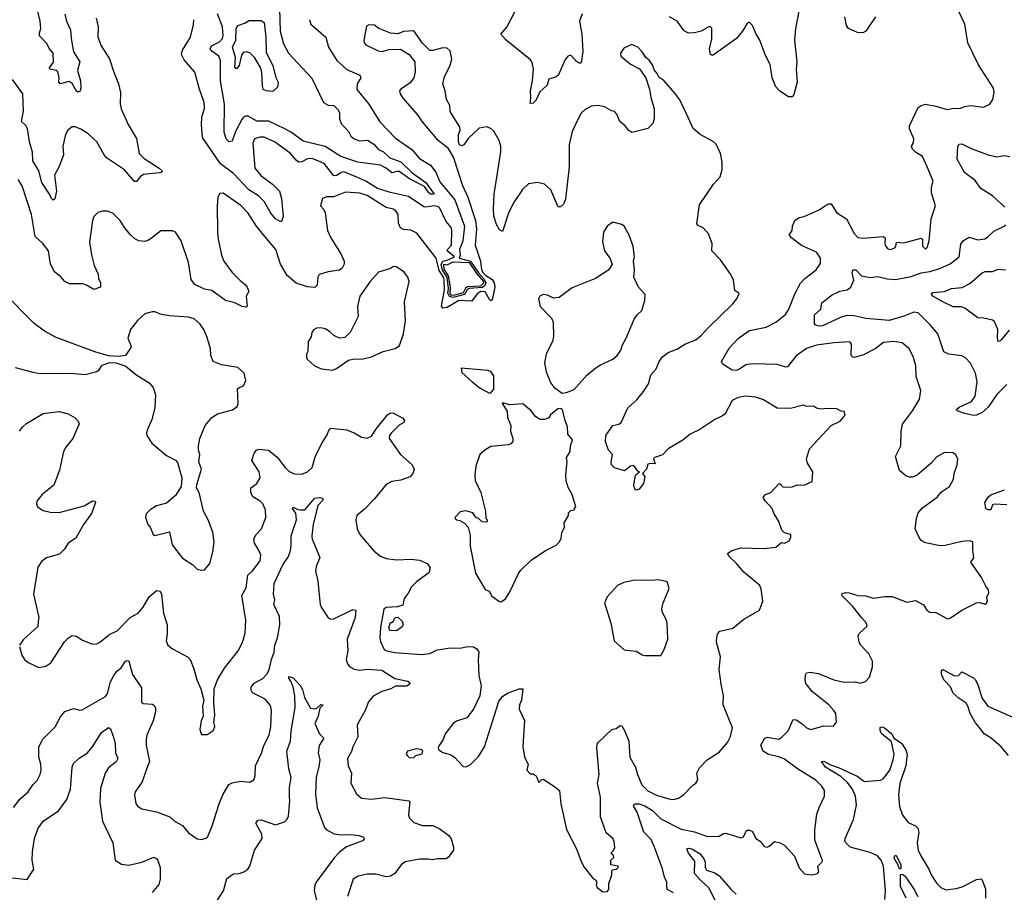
# Model space of a CAD drawing. Extents: x 2133461 to 2293071, y 753526 to 916327.
# Tile 413 of 459: x 2233754 to 2240527, y 897325 to 903325. Entities that reach past the tile are written whole.
import ezdxf

# ---------------------------------------------------------------- set-up
doc = ezdxf.new("R2010")
doc.units = 0

msp = doc.modelspace()

# ---------------------------------------------------------------- linework, layer by layer
at = {"layer": '0CON10XD'}
for points in [[(2235538.8, 903475), (2235546.7, 903245), (2235569.2, 903159.2), (2235604.4, 903095), (2235763.6, 902923.6), (2235844.4, 902755), (2235875, 902737.1), (2235915, 902735.7), (2235945.6, 902705), (2235953.1, 902685), (2235953.6, 902643.6), (2235965, 902610), (2236015.6, 902555.6), (2236031.9, 902525), (2236055, 902505.6), (2236091.2, 902491.2), (2236146.1, 902496.1), (2236189.2, 902469.2), (2236223, 902433), (2236256.4, 902416.4), (2236300, 902375), (2236375, 902348.6), (2236455, 902272.2), (2236547.2, 902205), (2236606, 902125), (2236585, 902123.4), (2236569.6, 902135), (2236538.6, 902178.6), (2236435, 902231.5), (2236365, 902280.7), (2236348.1, 902281.9), (2236315, 902271.2), (2236275.4, 902305), (2236235, 902325.2), (2236081.2, 902345), (2235964.2, 902384.2), (2235855, 902452.8), (2235705, 902488.7), (2235625, 902548.9), (2235581.7, 902571.7), (2235468.3, 902628.3), (2235385, 902627.8), (2235325, 902661.3), (2235307.9, 902662.1), (2235294.3, 902655.7), (2235281.2, 902638.8), (2235238.5, 902555), (2235215, 902488.8), (2235195, 902484.4), (2235174.4, 902505), (2235161.5, 902551.5), (2235162.2, 902745), (2235136.2, 902905), (2235136, 903045), (2235123.2, 903073.2), (2235077.3, 903107.3), (2235064.5, 903125), (2235073.3, 903145), (2235127.9, 903172.1), (2235150, 903195), (2235154.2, 903215), (2235148.7, 903275), (2235115.9, 903365)], [(2234065, 903363.3), (2234077.3, 903315), (2234103.2, 903255), (2234108.1, 903195), (2234124.4, 903105), (2234167.5, 903035), (2234152.2, 902975), (2234171.8, 902905), (2234174.5, 902855), (2234168.3, 902831.7), (2234155, 902827.1), (2234145, 902834.4), (2234115.8, 902885.8), (2234095, 902900.5), (2234032.5, 902885), (2234023.8, 902895), (2234025.8, 902925), (2234016.6, 902966.6), (2234005, 902976), (2233962.5, 902985), (2233960, 902995), (2233987.6, 903032.4), (2233985.3, 903095), (2233957.6, 903127.6), (2233942.2, 903162.2), (2233891.4, 903215), (2233890, 903235), (2233898.8, 903265), (2233895.3, 903315), (2233861.2, 903461.2)], [(2237622.2, 903365), (2237605.5, 903314.5), (2237620.3, 903225), (2237627.1, 903107.1), (2237617.4, 903042.6), (2237613, 903027), (2237605, 903026.2), (2237585, 903038), (2237545, 903082), (2237525, 903073.8), (2237505, 903046.7), (2237460, 902945), (2237445, 902932.5), (2237393.8, 902916.2), (2237383.1, 902875), (2237332, 902828), (2237305, 902770), (2237285, 902751.2), (2237265, 902747.5), (2237270, 902785), (2237267.3, 902835), (2237282.5, 902905), (2237288.8, 902985), (2237279.7, 903029.7), (2237268.7, 903048.7), (2237100, 903185), (2237064, 903225), (2237105, 903273.8), (2237187.6, 903432.4)], [(2239127.5, 903455), (2239090, 903265), (2239083.3, 903185), (2239100, 903035), (2239095.8, 902985), (2239101.2, 902895), (2239079.3, 902810.7), (2239070, 902795), (2239042.5, 902795), (2238983.2, 902833.2), (2238955, 902863.8), (2238930.6, 902925), (2238917.2, 903017.2), (2238885, 903078), (2238845.4, 903185), (2238820, 903225), (2238795, 903283.8), (2238775, 903306.2), (2238765, 903306.2), (2238755, 903296.2), (2238726.7, 903245), (2238684.7, 903195.3), (2238614.6, 903145.4), (2238525, 903082), (2238515, 903080), (2238506.1, 903086.1), (2238498.6, 903125), (2238514.1, 903194.1), (2238515, 903267.5), (2238505, 903276.7), (2238495, 903276.2), (2238442.5, 903245), (2238395, 903234.4), (2238355, 903232.9), (2238325, 903247.5), (2238276.2, 903315), (2238224.6, 903344.6)], [(2234280.8, 903335), (2234294.2, 903275), (2234292.9, 903205), (2234314.6, 903144.6), (2234372.9, 903055), (2234400.9, 902965), (2234434.5, 902885), (2234448.2, 902825), (2234445.7, 902745.7), (2234451.7, 902711.7), (2234501.2, 902605), (2234558.8, 902508.8), (2234577.1, 902405), (2234609.5, 902369.5), (2234713.8, 902305), (2234733.3, 902285), (2234727.5, 902275), (2234715, 902270.8), (2234605, 902260), (2234584, 902245), (2234558.8, 902211.2), (2234545, 902212), (2234475, 902293.6), (2234351.9, 902375), (2234334.5, 902395), (2234284, 902484), (2234225, 902540.5), (2234175, 902571.8), (2234135, 902588.6), (2234115, 902589.2), (2234085.8, 902565), (2234070.6, 902535), (2234051.9, 902455), (2234055.6, 902395), (2234026, 902315), (2233994, 902255), (2234008.4, 902145), (2233996.7, 902093.3), (2233985, 902084.4), (2233972.5, 902095), (2233959.4, 902125), (2233906, 902205), (2233885.3, 902285), (2233843.9, 902355), (2233841.6, 902415), (2233821.1, 902485), (2233809.1, 902575), (2233796.8, 902596.8), (2233767.5, 902625), (2233781.8, 902695), (2233775.6, 902815), (2233704.2, 902914.2)], [(2238795, 900958.7), (2238749.1, 900950.9), (2238705, 900920.9), (2238683.3, 900913.3), (2238655.8, 900915.8), (2238611.9, 900941.9), (2238588.8, 900958.8), (2238582.5, 900975), (2238633.7, 901066.3), (2238696.2, 901133.8), (2238755, 901177.1), (2238775, 901187.1), (2238889.6, 901210.4), (2238955.7, 901245), (2239021.4, 901298.6), (2239045.4, 901334.6), (2239088.5, 901445), (2239125.9, 901514.1), (2239155, 901544.4), (2239232.5, 901605), (2239262.1, 901647.9), (2239262.9, 901685), (2239235, 901725.8), (2239131.2, 901771.2), (2239063.8, 901825), (2239047.5, 901845), (2239066.7, 901875), (2239070, 901905), (2239086.2, 901945), (2239115, 901964.2), (2239148.9, 901971.1), (2239252.7, 902017.3), (2239315, 902059.2), (2239335, 902059.2), (2239375, 901996.9), (2239441.9, 901955), (2239494.1, 901854.1), (2239518.4, 901828.4), (2239555, 901821.8), (2239693.9, 901833.9), (2239706.7, 901825), (2239704.2, 901785.8), (2239711.1, 901765), (2239725, 901750), (2239745, 901744.6), (2239774.5, 901755.5), (2239780.8, 901765), (2239784, 901796), (2239835, 901790), (2239955, 901823.8), (2239963.8, 901815), (2239965, 901767.5), (2239985, 901746.7), (2239995, 901757.5), (2240008.7, 901805), (2240024.3, 901955), (2240053.8, 902045), (2240025.8, 902135), (2240026.8, 902173.2), (2240037.8, 902215), (2239996.2, 902313.8), (2239964, 902385), (2239914.6, 902414.6), (2239895.8, 902435), (2239889.2, 902455), (2239902.3, 902477.7), (2239904.6, 902505), (2239874.4, 902575), (2239874.2, 902595), (2239935, 902722), (2239955, 902735.7), (2239985, 902744.3), (2240055, 902731.1), (2240133.3, 902706.7), (2240165, 902714.2), (2240225, 902715.7), (2240255, 902728.6), (2240295, 902734.2), (2240383.8, 902723.8), (2240427.5, 902745), (2240446.7, 902775), (2240456.7, 902825), (2240453.3, 902855), (2240350, 903015), (2240276.2, 903165), (2240254.2, 903294.2), (2240217, 903377)], [(2239640.6, 903345), (2239575, 903247.1), (2239554.4, 903235.6), (2239516.6, 903236.6), (2239456, 903265), (2239440.6, 903285), (2239430.6, 903345)], [(2237795, 897330), (2237807.5, 897345), (2237807.5, 897385), (2237827.5, 897445), (2237828.3, 897471.7), (2237835, 897480), (2237860, 897485), (2237870, 897495), (2237870, 897505), (2237820, 897515), (2237820, 897545), (2237840, 897565), (2237838.3, 897578.3), (2237820, 897595), (2237838.3, 897611.7), (2237846.7, 897633.3), (2237843.3, 897675), (2237833.3, 897695), (2237787.5, 897735), (2237749.2, 897845), (2237748.3, 897978.3), (2237728.9, 898075), (2237739.4, 898135), (2237724.3, 898315), (2237726.2, 898343.8), (2237733.3, 898355), (2237826.4, 898443.6), (2237857.7, 898452.3), (2237885, 898472.5), (2237895, 898470), (2237915, 898437.5), (2237943.3, 898365), (2237951.2, 898255), (2237990, 898185), (2238002.9, 898135), (2238034.2, 898065), (2238075, 898022.9), (2238135, 897993.5), (2238235, 897962.5), (2238260, 897965), (2238285, 897972.5), (2238320, 897995), (2238385, 898061.2), (2238406, 898075), (2238417.7, 898097.7), (2238411.2, 898145), (2238429.5, 898180.5), (2238482.5, 898235), (2238565, 898287.5), (2238623.3, 898355), (2238643.9, 898396.1), (2238656.7, 898455), (2238594, 898615), (2238595.9, 898675.9), (2238578, 898755), (2238565.9, 898855.9), (2238574.2, 898945), (2238547.5, 899045), (2238548.3, 899081.7), (2238555.8, 899104.2), (2238570.3, 899119.7), (2238658.3, 899141.7), (2238735, 899204), (2238843.3, 899265), (2238866.1, 899326.1), (2238855, 899410), (2238844.2, 899434.2), (2238735, 899526.2), (2238685, 899586), (2238633.3, 899635), (2238623.3, 899655), (2238652.5, 899675), (2238715, 899694.3), (2238875, 899689.2), (2238955, 899698), (2238995, 899730), (2239015, 899726.7), (2239045, 899740), (2239057.5, 899765), (2239057.5, 899785), (2239015, 899796.7), (2238996.2, 899815), (2238976.2, 899875), (2238941.7, 899931.7), (2238929.2, 899965), (2238883.8, 900015), (2238870, 900035), (2238870, 900045), (2238885, 900060), (2238920, 900075), (2238975, 900132.5), (2238985, 900132.5), (2239003, 900113), (2239025, 900110), (2239066.4, 900113.6), (2239105, 900127.5), (2239123.3, 900123.3), (2239155, 900127.5), (2239205, 900150), (2239210, 900215), (2239173.3, 900275), (2239166.2, 900305), (2239186, 900374), (2239335.9, 900534.1), (2239397.5, 900565), (2239432.5, 900605), (2239425, 900630), (2239405, 900632.5), (2239375, 900650), (2239305, 900652.5), (2239265, 900646.7), (2239235, 900653.3), (2239215, 900666.7), (2239166.4, 900666.4), (2239145, 900673.3), (2239055, 900652.5), (2238965, 900654.2), (2238865, 900713.8), (2238815, 900728.8), (2238745.8, 900735.8), (2238695, 900727.1), (2238653.8, 900706.2), (2238606, 900615), (2238588.9, 900601.1), (2238534.7, 900575.3), (2238432, 900508), (2238366, 900475), (2238316.2, 900433.8), (2238215, 900374.4), (2238175, 900332.9), (2238123.3, 900315), (2238113.8, 900305), (2238125, 900270), (2238095, 900274.2), (2238075, 900268), (2238065.2, 900234.8), (2238037.5, 900205), (2238054.6, 900184.6), (2238044.5, 900135), (2238015, 900097.5), (2237995, 900090), (2237985.8, 900095.8), (2237979.4, 900125), (2237987.7, 900182.3), (2237995, 900198), (2238017.5, 900215), (2238005, 900220), (2237978.9, 900258.9), (2237955, 900255.7), (2237915, 900223.3), (2237845, 900244), (2237826, 900265), (2237822.5, 900285), (2237831.2, 900335), (2237804.4, 900365), (2237783.8, 900425), (2237785, 900466.2), (2237835, 900533.8), (2237875, 900543.8), (2237891.2, 900555), (2237937.5, 900655), (2237999.7, 900710.3), (2238045, 900767.5), (2238079.2, 900820.8), (2238095, 900882), (2238133.1, 900925), (2238152.2, 900975), (2238175, 901005.8), (2238215, 901036), (2238275, 901058.6), (2238333.2, 901096.8), (2238405.5, 901124.5), (2238444.6, 901155.4), (2238488, 901205), (2238659.7, 901370.3), (2238688, 901405), (2238703, 901443), (2238674, 901464), (2238664.3, 901535), (2238645, 901573.8), (2238573.7, 901673.7), (2238514.2, 901735), (2238518, 901785), (2238492.7, 901852.7), (2238454.3, 901894.3), (2238420, 901910), (2238411.9, 901921.9), (2238429.1, 902050.9), (2238526.4, 902193.6), (2238572.5, 902245), (2238585.7, 902295), (2238585.7, 902345), (2238574.2, 902405), (2238545, 902470), (2238525, 902487.5), (2238434.5, 902534.5), (2238387.3, 902577.3), (2238351.4, 902651.4), (2238294.2, 902774.2), (2238260.3, 902820.3), (2238185, 902907.5), (2238150.7, 902930.7), (2238140, 902955), (2238119.3, 902979.3), (2238106.7, 903015), (2238085, 903046.7), (2238060, 903065), (2238036.7, 903105), (2238005, 903136.7), (2237965, 903153.3), (2237910.7, 903129.3), (2237887.5, 903095), (2237890, 903075), (2237955, 903018.8), (2238016.4, 902986.4), (2238060, 902925), (2238086.1, 902846.1), (2238095, 902790), (2238118, 902715), (2238118.6, 902645), (2238108.2, 902611.8), (2238074.2, 902575.8), (2237965, 902550), (2237943.6, 902563.6), (2237920, 902595), (2237883.3, 902625), (2237862.5, 902675), (2237845, 902692.5), (2237825, 902697.5), (2237775.8, 902725.8), (2237734.1, 902734.1), (2237685, 902731.4), (2237643.7, 902706.3), (2237617, 902683), (2237589.7, 902630.3), (2237554, 902555), (2237534.2, 902465.8), (2237533, 902313), (2237508.5, 902091.5), (2237495, 902056.7), (2237475, 902038.8), (2237465, 902036.2), (2237455, 902043.3), (2237408.6, 902155), (2237365, 902194), (2237315, 902205.8), (2237254.4, 902195.6), (2237212.1, 902157.9), (2237151.2, 902065), (2237116.2, 901995), (2237075, 901867.5), (2237055, 901880), (2237035, 901917.5), (2237016, 901975), (2237012.5, 902025), (2237018.6, 902125), (2237064.3, 902415.7), (2237064, 902455), (2237053.3, 902495), (2237015, 902557.5), (2236995, 902577.5), (2236965, 902587.5), (2236915, 902580), (2236840.7, 902509.3), (2236810, 902465), (2236795, 902457.5), (2236780, 902465), (2236773.3, 902485), (2236773.3, 902535), (2236783.3, 902565), (2236781.2, 902585), (2236714.1, 902694.1), (2236713.8, 902735), (2236690, 902775), (2236681.4, 902835), (2236664, 902885), (2236676, 902935), (2236713.9, 903006.1), (2236726.1, 903053.9), (2236715, 903110), (2236695, 903130), (2236665, 903132.5), (2236596.4, 903113.6), (2236575, 903113.3), (2236525, 903162.5), (2236465, 903248), (2236395, 903242.9), (2236355, 903227.1), (2236305, 903232.5), (2236224.4, 903264.4), (2236195, 903286.7), (2236155, 903290), (2236140.7, 903279.3), (2236122.5, 903185), (2236124.2, 903165), (2236135, 903152.5), (2236219.3, 903110.7), (2236245, 903107.1), (2236295, 903120.6), (2236372.7, 903122.7), (2236433.3, 903085), (2236471.2, 903035), (2236474.1, 902965.9), (2236464.2, 902925), (2236439.1, 902890.9), (2236373.3, 902845), (2236366.7, 902835), (2236371.2, 902815), (2236390, 902785), (2236491.3, 902671.3), (2236522.1, 902622.1), (2236621.2, 902505), (2236696.2, 902445), (2236738.8, 902375), (2236799.5, 902185), (2236837.7, 902105), (2236890.3, 901945), (2236896.2, 901885), (2236887.5, 901775), (2236924.2, 901665), (2236931.5, 901605), (2236942.8, 901585), (2236961.3, 901565), (2237005, 901538.2), (2237018.4, 901515), (2237021.4, 901485), (2237005, 901398.6), (2236995, 901392.9), (2236985, 901400.8), (2236955, 901454.4), (2236926.7, 901455), (2236900, 901440), (2236865, 901389.2), (2236775, 901394.5), (2236695, 901345.7), (2236665, 901342), (2236655.9, 901355.9), (2236676.4, 901466.4), (2236675, 901536.7), (2236670.5, 901555), (2236640.6, 901600.6), (2236618.2, 901685), (2236485, 901856), (2236445, 901877.7), (2236395, 901882.2), (2236373.2, 901893.2), (2236360.9, 901925), (2236357.3, 901985), (2236341.2, 902011.2), (2236322.4, 902022.4), (2236275, 902033.8), (2236245, 902052.7), (2236145, 902115.9), (2236095, 902131.8), (2235995, 902138.5), (2235915, 902107.5), (2235864, 902106), (2235837.5, 902095), (2235823.3, 902045), (2235843, 902023), (2235856.1, 901996.1), (2235870.6, 901875), (2235894, 901824), (2235962.9, 901715), (2235985.7, 901665), (2235987.1, 901645), (2235973.4, 901616.6), (2235955, 901603.1), (2235875, 901591.5), (2235815, 901572), (2235804.2, 901555), (2235800.5, 901499.5), (2235785, 901482.5), (2235735, 901488.9), (2235655, 901514.4), (2235595, 901566.5), (2235549.1, 901645), (2235515.7, 901745), (2235439.4, 901835), (2235383.3, 901905), (2235326.7, 901995), (2235275, 902048.1), (2235155, 902132), (2235131.2, 902128.8), (2235118, 902105), (2235112.9, 902045), (2235115.6, 901864.4), (2235119.5, 901815), (2235142.5, 901705), (2235157.8, 901665), (2235215, 901586), (2235270.7, 901530.7), (2235306.2, 901505), (2235318.8, 901485), (2235330, 901455), (2235312.5, 901425), (2235320, 901355), (2235311.7, 901348.3), (2235285, 901353.3), (2235235, 901378.8), (2235170, 901395), (2235075, 901464), (2235025, 901472.9), (2234960, 901505), (2234935, 901537.5), (2234922.6, 901612.6), (2234915.5, 901655), (2234865.6, 901805), (2234825, 901864), (2234805, 901873.8), (2234725.9, 901874.1), (2234659.8, 901820.2), (2234635, 901807.1), (2234615, 901800), (2234575, 901804.3), (2234547.4, 901817.4), (2234517.5, 901845), (2234475.4, 901895.4), (2234445, 901944.2), (2234395, 901993.8), (2234355, 902008.8), (2234325, 902008.8), (2234291.7, 901998.3), (2234265, 901972.5), (2234254.2, 901944.2), (2234235.5, 901795), (2234248, 901708), (2234266.9, 901635), (2234294, 901575), (2234296.2, 901545), (2234310, 901515), (2234310, 901485), (2234265, 901470), (2234215, 901500), (2234188.7, 901508.7), (2234097.9, 901507.9), (2234065, 901524), (2234035, 901560), (2233995, 901590.8), (2233965.8, 901645), (2233952.9, 901735), (2233912.9, 901785), (2233860.6, 901835), (2233836.1, 901986.1), (2233771.7, 902181.7), (2233745, 902225.7)], [(2235748, 903325), (2235756.7, 903295), (2235859.2, 903205), (2235879.2, 903135), (2235935, 903044.2), (2236003.4, 902983.4), (2236094.4, 902944.4), (2236100, 902925), (2236074.5, 902885), (2236073.8, 902845), (2236154.8, 902744.8), (2236232.6, 902622.6), (2236339.5, 902509.5), (2236451.4, 902431.4), (2236505, 902370.5), (2236579.6, 902325), (2236615.6, 902275.6), (2236645, 902210), (2236747.1, 902087.2), (2236814.2, 901905), (2236801.7, 901805), (2236779.8, 901745), (2236783.4, 901706.6), (2236776.9, 901685), (2236855.2, 901665.2), (2236909.2, 901585), (2236950.2, 901540.2), (2236961.5, 901515), (2236953.2, 901496.8), (2236937, 901483.1), (2236845, 901475.9), (2236832.3, 901467.7), (2236813.9, 901436.1), (2236735, 901413.9), (2236710.6, 901420.6), (2236699.8, 901445), (2236703, 901477), (2236693.9, 901555), (2236662.2, 901602.2), (2236652.2, 901645), (2236665, 901664.9), (2236695, 901671.2), (2236744.4, 901695), (2236694, 901735), (2236696.2, 901745), (2236723.9, 901775), (2236727, 901875), (2236721.1, 901895), (2236687.7, 901937.7), (2236645, 902028.6), (2236635, 902037.5), (2236605.7, 902044.3), (2236545, 902035.6), (2236535, 902038.9), (2236429.1, 902109.1), (2236305, 902136.9), (2236215.7, 902165), (2236135.5, 902215.5), (2236073.2, 902243.2), (2235985, 902279.7), (2235965, 902274.1), (2235935, 902253.3), (2235915, 902251.1), (2235848.9, 902335), (2235765, 902371.1), (2235735, 902368), (2235695, 902346.9), (2235675, 902346.2), (2235655, 902359.1), (2235615, 902407.3), (2235507.8, 902485), (2235435, 902517.3), (2235405, 902517.8), (2235370, 902505), (2235357.1, 902475), (2235372.1, 902305), (2235413, 902253), (2235494.4, 902195), (2235541.1, 902145), (2235555.3, 902095.3), (2235567.5, 901972.5), (2235555, 901937.5), (2235545, 901936.7), (2235515, 901955.7), (2235481.5, 901995), (2235435.3, 902075.3), (2235396.4, 902113.6), (2235330.7, 902155), (2235225, 902266.2), (2235134.8, 902334.8), (2235011.5, 902515), (2235004.7, 902605), (2235008.2, 902655), (2235024.6, 902715.4), (2235023.6, 902755), (2234987.9, 902855), (2234958.9, 902965), (2234885, 903047.8), (2234867.7, 903085), (2234873.6, 903116.4), (2234928.5, 903205), (2234950.9, 903289.1), (2234952.2, 903325)], [(2235495, 902830), (2235450, 902835), (2235430, 902845), (2235423.4, 902873.4), (2235420.9, 902960.9), (2235412.2, 902992.2), (2235372.1, 903062.1), (2235337.6, 903097.6), (2235315, 903104.7), (2235291.4, 903098.6), (2235279.3, 903080.7), (2235265, 903010.8), (2235245, 902988.1), (2235233.2, 902995), (2235238.2, 903065), (2235218.7, 903135), (2235241.1, 903185), (2235242.9, 903265), (2235255.6, 903285), (2235307.2, 903302.8), (2235330.3, 903319.7), (2235415, 903318.4), (2235436.9, 903305), (2235448.4, 903205), (2235450.8, 903100.8), (2235495, 903006.7), (2235517.3, 902927.3), (2235532.5, 902895), (2235528.3, 902861.7), (2235495, 902830)], [(2240530.6, 902035), (2240444.3, 902114.3), (2240364, 902164), (2240325, 902218.6), (2240253.3, 902275), (2240202.1, 902365), (2240206.4, 902453.6), (2240215, 902468), (2240235, 902472.2), (2240299.7, 902439.7), (2240415, 902394.6), (2240475, 902382.2), (2240525, 902390), (2240565, 902384.3)], [(2237485, 900757.5), (2237515, 900762.5), (2237567.9, 900782.1), (2237655, 900880), (2237708, 900925), (2237745, 900950), (2237835, 900991.4), (2237864, 901015), (2237891.4, 901055), (2237898.6, 901085), (2237926.2, 901135), (2237980, 901265), (2238001.2, 901295), (2238034.1, 901325.9), (2238053.3, 901395), (2238056.2, 901435), (2238011.2, 901485), (2237978.8, 901555), (2237983.3, 901605), (2237976.2, 901665), (2237983.3, 901695), (2237973.3, 901765), (2237947.7, 901837.7), (2237912.5, 901905), (2237895, 901916.7), (2237835, 901932.5), (2237794.1, 901905.9), (2237770, 901865), (2237763.6, 901796.4), (2237777.5, 901735), (2237812.5, 901685), (2237830, 901645), (2237813.6, 901616.4), (2237800.7, 901599.3), (2237715, 901546.2), (2237555, 901481.2), (2237465.9, 901414.1), (2237425, 901411.2), (2237385, 901431.2), (2237355, 901436.2), (2237332.5, 901425), (2237323.6, 901406.4), (2237335, 901352.5), (2237411.7, 901271.7), (2237423.3, 901245), (2237426.1, 901146.1), (2237420, 901115), (2237375.7, 901024.3), (2237364.2, 900965), (2237374.4, 900904.4), (2237408, 900825), (2237429.1, 900799.1), (2237485, 900757.5)], [(2240544.3, 900815.7), (2240475, 900748.2), (2240415, 900660.4), (2240374.4, 900625), (2240335, 900605.4), (2240315, 900603.8), (2240255, 900616.7), (2240202.5, 900635), (2240196.7, 900645), (2240215, 900660), (2240300.2, 900699.8), (2240325.6, 900735.6), (2240340, 900835), (2240328, 900895), (2240294.3, 900964.3), (2240260.5, 901000.5), (2240235, 901013.8), (2240145, 901024.3), (2240110.2, 901040.2), (2240068.6, 901165), (2240020, 901225), (2239935, 901310), (2239905, 901314.4), (2239834.7, 901285.3), (2239735, 901256.1), (2239575, 901270), (2239495, 901289.3), (2239445, 901291.2), (2239405, 901280.4), (2239275, 901219.5), (2239255, 901216.7), (2239228.8, 901225), (2239220.8, 901235), (2239220, 901295), (2239264, 901335), (2239271.3, 901378.7), (2239345.6, 901434.4), (2239368.8, 901445), (2239395, 901458.5), (2239445, 901468.1), (2239470, 901485), (2239492, 901535), (2239480.9, 901585), (2239485, 901605.7), (2239505, 901604.4), (2239543.8, 901563.8), (2239605, 901551.1), (2239655, 901559.4), (2239722, 901542), (2239777.4, 901537.4), (2239885, 901558.8), (2239954.4, 901584.4), (2240015, 901592.5), (2240083.8, 901615), (2240155, 901647.1), (2240215, 901693.3), (2240227.9, 901782.1), (2240245, 901807.5), (2240285, 901828.5), (2240345, 901812.2), (2240392.1, 901817.9), (2240411.3, 901828.7), (2240455, 901871.4), (2240525.6, 901904.4), (2240536.7, 901915)], [(2236725, 901429.4), (2236715, 901442), (2236716.9, 901485), (2236703.9, 901563.9), (2236675, 901609.3), (2236671.4, 901645), (2236695, 901640.1), (2236735, 901660.5), (2236845, 901654.3), (2236898, 901578), (2236944.1, 901525), (2236945, 901513.3), (2236925, 901493.3), (2236835, 901488), (2236821.7, 901478.3), (2236805, 901447.2), (2236745, 901431.5), (2236725, 901429.4)], [(2235905, 900914), (2235934.1, 900925.9), (2236015, 900983.8), (2236045, 900991.2), (2236116.1, 900993.9), (2236175, 901006.2), (2236255, 901044.2), (2236337.5, 901065), (2236366.7, 901085), (2236394.1, 901165.9), (2236408.6, 901255), (2236400, 901385), (2236434, 901525), (2236424, 901555), (2236399.7, 901589.7), (2236345, 901625.8), (2236325, 901627.5), (2236305, 901614.2), (2236221.9, 901588.1), (2236165, 901523.8), (2236094, 901425), (2236077.3, 901352.7), (2236082.9, 901285), (2236026.8, 901173.2), (2235989.7, 901140.3), (2235955, 901134), (2235915, 901153.8), (2235885, 901181.2), (2235855, 901200), (2235825.9, 901205.9), (2235795, 901203.8), (2235775, 901192.5), (2235763.3, 901175), (2235760, 901145), (2235737.7, 901112.3), (2235736.2, 901043.8), (2235727.5, 901025), (2235727.5, 901005), (2235731.7, 900991.7), (2235782.5, 900945), (2235830, 900925), (2235905, 900914)], [(2240559.5, 901190.5), (2240505, 901123.8), (2240495, 901114), (2240485, 901113.3), (2240478.8, 901135), (2240481.5, 901195), (2240459.6, 901249.6), (2240445, 901258.1), (2240385, 901271.9), (2240345, 901275.6), (2240255, 901341.4), (2240229.7, 901350.3), (2240175, 901351.1), (2240104, 901384), (2240035.8, 901425), (2240026, 901435), (2240035, 901448.6), (2240114.5, 901455.5), (2240163.1, 901476.9), (2240236.4, 901483.6), (2240288.5, 901511.5), (2240375.3, 901584.7), (2240395, 901592.5), (2240445, 901594.5), (2240485, 901608.6), (2240535, 901604.5)], [(2235005, 899540), (2235025, 899542.5), (2235061.2, 899585), (2235083.8, 899665), (2235092, 899735), (2235082.3, 899802.3), (2235050, 899885), (2235018, 899945), (2234990, 900075), (2234970, 900105), (2234971.7, 900128.3), (2235005.8, 900235), (2234986.7, 900285), (2234993.8, 900335), (2234984, 900365), (2234984.1, 900394.1), (2234994.2, 900445), (2235030.8, 900535), (2235075, 900590), (2235115, 900614.2), (2235217.7, 900642.3), (2235250, 900665), (2235257.5, 900685), (2235253.6, 900786.4), (2235263, 900797), (2235293, 900807), (2235310, 900845), (2235297.5, 900895), (2235255, 900933.8), (2235142.4, 900952.4), (2235085.8, 900975.8), (2235068.6, 901015), (2235066.5, 901065), (2235059.5, 901085), (2235045, 901138.8), (2235020.6, 901195), (2234995, 901230.8), (2234955, 901268.6), (2234915, 901278.9), (2234785, 901288.6), (2234728.8, 901298.8), (2234685, 901316.7), (2234665, 901316.7), (2234615, 901303.3), (2234564.3, 901255.7), (2234516.7, 901195), (2234498.8, 901135), (2234518.8, 901085), (2234518.3, 901071.7), (2234483, 901017), (2234435, 901008), (2234365, 901014), (2234271.7, 901041.7), (2234005, 901138.8), (2233925, 901184), (2233853.8, 901235), (2233635, 901457.5)], [(2238250.5, 897320.5), (2238208.1, 897345), (2238205.5, 897374.5), (2238205.8, 897395), (2238190.1, 897430.1), (2238176.5, 897486.5), (2238120.4, 897635), (2238097.2, 897687.2), (2238047.7, 897737.7), (2238002.3, 897875), (2237977.5, 897915), (2237975.7, 897925), (2237986.9, 897933.1), (2238015, 897933.6), (2238055, 897918.4), (2238107.2, 897887.2), (2238165, 897830.3), (2238305, 897758.8), (2238395, 897741.8), (2238485, 897707.7), (2238565, 897710.5), (2238595, 897729.4), (2238612.1, 897732.1), (2238715, 897698.8), (2238730, 897705), (2238755, 897752.5), (2238775, 897753.3), (2238795, 897742.5), (2238816.7, 897695), (2238847, 897677), (2238875, 897640), (2238895, 897634.5), (2238908.8, 897641.2), (2238946.1, 897673.9), (2238985, 897666), (2239017.4, 897647.4), (2239083.2, 897573.2), (2239115, 897492.5), (2239152, 897452), (2239204.2, 897444.2), (2239242.5, 897455), (2239250, 897465), (2239243.3, 897505), (2239273.3, 897535), (2239275.7, 897544.3), (2239223.4, 897683.4), (2239222.5, 897755), (2239237.7, 897862.3), (2239252.1, 897907.9), (2239290.8, 897985), (2239290.8, 898025), (2239272.5, 898055), (2239229.2, 898095), (2239105, 898173.8), (2239015, 898241.5), (2238975, 898256.8), (2238905, 898272), (2238868.9, 898295), (2238852.4, 898337.6), (2238877, 898383), (2238895, 898390.8), (2238975, 898378.2), (2238997.3, 898392.7), (2239040, 898435), (2239075, 898512.5), (2239095, 898510), (2239135, 898485.7), (2239166, 898455), (2239195, 898444.4), (2239285, 898469.2), (2239351.7, 898468.3), (2239372.5, 898495), (2239368.8, 898555), (2239353.8, 898575), (2239318.6, 898615), (2239205.5, 898705.5), (2239161.7, 898761.7), (2239156, 898786), (2239158.8, 898821.2), (2239166, 898834), (2239191.7, 898838.3), (2239249.1, 898829.1), (2239353.3, 898785), (2239425, 898770), (2239503, 898773), (2239535, 898763.3), (2239572.5, 898775), (2239599.2, 898805), (2239620, 898875), (2239620, 898915), (2239595.5, 898965.5), (2239538.8, 899025), (2239528.8, 899045), (2239521.2, 899085), (2239527.5, 899105), (2239583.3, 899155), (2239578.8, 899175), (2239543.9, 899213.9), (2239485, 899290.8), (2239410, 899365), (2239410.7, 899379.3), (2239434.1, 899385.9), (2239460, 899385), (2239520, 899365), (2239575, 899362.5), (2239625, 899348.1), (2239705, 899358.9), (2239755, 899358.2), (2239855, 899320), (2239915, 899330.6), (2239971.8, 899301.8), (2239994.7, 899264.7), (2240015, 899250.6), (2240055, 899248.6), (2240135, 899206), (2240155, 899210), (2240235, 899263.8), (2240335, 899314.3), (2240357.3, 899317.3), (2240395, 899306.7), (2240405, 899313.3), (2240410, 899325), (2240407.5, 899355), (2240420, 899385), (2240417.5, 899405), (2240399.3, 899429.3), (2240370.5, 899490.5), (2240296.7, 899595), (2240317.5, 899625), (2240309.5, 899679.5), (2240310, 899735), (2240285, 899742.5), (2240235, 899737.1), (2240120.9, 899709.1), (2240085, 899707.1), (2239985, 899727.1), (2239954.2, 899744.2), (2239940, 899765), (2239914.2, 899825), (2239922.5, 899895), (2239935, 899933.8), (2239965, 899968.6), (2240065, 900042.5), (2240095, 900078), (2240149.2, 900115), (2240176, 900165), (2240180.8, 900205), (2240202.5, 900265), (2240206.2, 900305), (2240190, 900335), (2240175.9, 900345.9), (2240115, 900348), (2240061.7, 900318.3), (2240022.9, 900275), (2239927.4, 900192.6), (2239895, 900178.6), (2239875, 900178.6), (2239849.3, 900189.3), (2239805.5, 900225.5), (2239778.8, 900321.2), (2239815.8, 900395), (2239817.3, 900492.7), (2239827.2, 900542.8), (2239894.2, 900635), (2239942.9, 900715), (2239952.9, 900775), (2239921.2, 900871.2), (2239917.5, 900945), (2239899.1, 901009.1), (2239871.1, 901061.1), (2239825, 901104), (2239765, 901111.9), (2239695, 901104.3), (2239637.2, 901062.8), (2239559.2, 901020.8), (2239495, 901002.5), (2239483.8, 901003.8), (2239473.3, 901015), (2239476.2, 901095), (2239465, 901110), (2239355, 901102.7), (2239235, 901085.9), (2239166.9, 901063.1), (2239095, 901014.4), (2239035, 900938.6), (2239025, 900935.7), (2238963.4, 900953.4), (2238795, 900958.7)], [(2233723.8, 900933.8), (2233845, 900902), (2233895, 900892), (2234105, 900894), (2234205, 900886), (2234285, 900906.2), (2234301.7, 900918.3), (2234321.2, 900948.8), (2234375, 900966.7), (2234415, 900966.2), (2234485, 900942.5), (2234552.5, 900885), (2234645, 900827.5), (2234673.3, 900795), (2234688.8, 900745), (2234683.8, 900655), (2234663.8, 900575), (2234633.8, 900506.2), (2234626.7, 900485), (2234630, 900465), (2234664.1, 900414.1), (2234765, 900328), (2234825.8, 900295.8), (2234840.5, 900280.5), (2234870.8, 900175), (2234864.3, 900115), (2234825, 900053.3), (2234765, 900000), (2234695, 899983.3), (2234652.5, 899955), (2234625, 899927.5), (2234620, 899905), (2234636.7, 899855), (2234652.5, 899835), (2234672.5, 899785), (2234685, 899777.5), (2234785, 899802.5), (2234802.9, 899715), (2234875, 899622.5), (2234945.8, 899575.8), (2234975, 899547.5), (2235005, 899540)], [(2236985, 900757.5), (2236995, 900760), (2237016.7, 900785), (2237016.2, 900875), (2236995.8, 900905.8), (2236975, 900913.8), (2236791.7, 900928.3), (2236795, 900900), (2236866.7, 900835), (2236921.7, 900791.7), (2236985, 900757.5)], [(2237065, 899323.3), (2237095, 899343.3), (2237125, 899390), (2237184.1, 899515.9), (2237200.7, 899539.3), (2237271.7, 899608.3), (2237370, 899675), (2237445, 899712.5), (2237467.5, 899735), (2237479.3, 899760.7), (2237483, 899797), (2237502.5, 899835), (2237500, 899865), (2237530, 899915), (2237530, 899935), (2237545, 899950), (2237570, 899955), (2237570, 899965), (2237580, 899975), (2237555, 900060), (2237527.5, 900107.5), (2237513.3, 900155), (2237511.2, 900195), (2237520, 900285), (2237516, 900315), (2237540, 900355), (2237543.8, 900395), (2237556.2, 900435), (2237524.2, 900474.2), (2237522, 900525), (2237503.3, 900575), (2237487.5, 900645), (2237475, 900652.5), (2237455, 900650), (2237405, 900607.5), (2237392.5, 900585), (2237365, 900576.2), (2237335, 900576.7), (2237305, 900593.3), (2237273.3, 900635), (2237215, 900682.5), (2237125, 900676.7), (2237075, 900690), (2237072.5, 900685), (2237107.5, 900632.5), (2237110.7, 900590.7), (2237132.5, 900535), (2237130, 900495), (2237146.1, 900446.1), (2237145.9, 900424.1), (2237132.3, 900407.7), (2237115, 900400.8), (2236995, 900390), (2236953.3, 900365), (2236920, 900335), (2236892.2, 900255), (2236884.4, 900195), (2236887.3, 900157.3), (2236925.7, 900075), (2236957.5, 899945), (2236960, 899895), (2236970, 899885), (2236970, 899875), (2236965, 899870), (2236935, 899872.5), (2236908.3, 899898.3), (2236895, 899900), (2236870, 899935), (2236823, 899947), (2236785, 899940), (2236750, 899905), (2236750, 899895), (2236760, 899885), (2236781.7, 899881.7), (2236813.6, 899863.6), (2236840, 899835), (2236851.7, 899781.7), (2236852, 899705), (2236890.3, 899520.3), (2236955, 899406.7), (2236982.5, 899395), (2237000.7, 899360.7), (2237053.9, 899323.9), (2237065, 899323.3)], [(2233754, 900495), (2233775, 900526.2), (2233800.9, 900549.1), (2233915, 900618), (2234025, 900632), (2234087.5, 900615), (2234135, 900587.5), (2234157.5, 900565), (2234163.3, 900545), (2234120.8, 900445), (2234072, 900385), (2234055.8, 900355), (2234028.3, 900228.3), (2233989.2, 900125), (2233908.8, 900061.2), (2233873.3, 900015), (2233870, 899995), (2233877.5, 899975), (2233915, 899950), (2233965, 899938.6), (2234025, 899936.7), (2234197.9, 899982.1), (2234255, 900016.2), (2234270, 900015), (2234276.2, 900005), (2234249.3, 899930.7), (2234194.2, 899855), (2234139.7, 899760.3), (2234088.8, 899725), (2234063.8, 899685), (2234029.1, 899650.9), (2233940, 899625), (2233907.3, 899602.7), (2233878.3, 899561.7), (2233848.8, 899375), (2233886.2, 899215), (2233882, 899188), (2233878.3, 899151.7), (2233778.3, 899061.7), (2233753.3, 899025)], [(2233753.3, 899015), (2233768.8, 898955), (2233786.7, 898925), (2233812.5, 898905), (2233885, 898871.2), (2233935, 898880), (2233968.3, 898901.7), (2234062.7, 899047.3), (2234087, 899073), (2234115, 899090), (2234145, 899086), (2234180.9, 899060.9), (2234255, 899032), (2234285, 899032.5), (2234305, 899044), (2234375, 899100.8), (2234425, 899122.5), (2234515, 899214), (2234568.6, 899245), (2234603.5, 899285), (2234645, 899357.1), (2234695, 899399.2), (2234720, 899395), (2234730.8, 899375), (2234743.1, 899245), (2234769.5, 899165), (2234767.9, 899102.1), (2234762, 899055), (2234773.3, 899025), (2234805, 898998.8), (2234908, 898945), (2234926, 898925), (2234951.7, 898861.7), (2234972.5, 898785), (2235000, 898725), (2235020, 898645), (2235011.2, 898605), (2235017.5, 898535), (2235003.3, 898505), (2234992.5, 898445), (2235005, 898410), (2235045, 898410), (2235085, 898437.5), (2235096.2, 898465), (2235090, 898495), (2235096.2, 898545), (2235090, 898625), (2235091.2, 898725), (2235116, 898785), (2235164.2, 898865), (2235257.5, 898985), (2235287.3, 899042.7), (2235305, 899107.5), (2235310, 899195), (2235283.1, 899365), (2235311.1, 899418.9), (2235324.4, 899505), (2235355.4, 899534.6), (2235408.1, 899605), (2235412.5, 899645), (2235395.6, 899685), (2235369.4, 899725), (2235364.3, 899755), (2235380, 899785), (2235417.8, 899825), (2235447.4, 899902.6), (2235445.6, 899955), (2235427.1, 899995), (2235409.2, 900015), (2235357.5, 900045), (2235343.1, 900073.1), (2235344.3, 900105), (2235385.8, 900135), (2235408.1, 900175), (2235400.6, 900215), (2235351.4, 900295), (2235368, 900345), (2235383.8, 900365), (2235399.1, 900370.9), (2235465, 900364.4), (2235526, 900316), (2235580, 900245), (2235608.3, 900218.3), (2235645, 900201.9), (2235695, 900200), (2235733.6, 900216.4), (2235765, 900246.2), (2235789.4, 900325), (2235835.8, 900415), (2235870.3, 900469.7), (2235882.9, 900507.1), (2235895, 900516.2), (2236002.5, 900505), (2236055, 900484.2), (2236105, 900454.2), (2236145, 900448), (2236175, 900461.2), (2236208.1, 900515), (2236285, 900607.5), (2236305, 900622.5), (2236325, 900620), (2236390, 900585), (2236401.7, 900571.7), (2236397.5, 900555), (2236364.1, 900535.9), (2236309.1, 900480.9), (2236298.5, 900465), (2236296.5, 900445), (2236373.8, 900335), (2236455, 900264), (2236467.5, 900235), (2236461.7, 900208.3), (2236439.1, 900180.9), (2236375, 900158.9), (2236315, 900150.6), (2236275, 900130), (2236195, 900030), (2236124, 899956), (2236073.8, 899915), (2236066, 899885), (2236076.4, 899823.6), (2236094.5, 899784.5), (2236143.8, 899725), (2236191.7, 899671.7), (2236235.8, 899635.8), (2236275, 899620.8), (2236345, 899610.6), (2236445, 899616.4), (2236505, 899608.9), (2236556.7, 899585), (2236578.8, 899555), (2236568.3, 899521.7), (2236485, 899462.9), (2236449.4, 899425), (2236427.4, 899382.6), (2236398.9, 899345), (2236390, 899300), (2236352.6, 899287.4), (2236275, 899283.5), (2236258.2, 899271.8), (2236235.2, 899145), (2236231, 899075), (2236235, 899048.6), (2236261.5, 898995), (2236280, 898985), (2236335, 898973.3), (2236515, 898959.2), (2236575, 898967.6), (2236625, 898992.7), (2236645, 898995.5), (2236715, 899005.5), (2236785, 899003.8), (2236835, 899014.5), (2236875, 899012.9), (2236899.3, 898999.3), (2236912.9, 898975), (2236907.8, 898925), (2236912.5, 898815), (2236927.8, 898745), (2236920, 898675), (2236876.2, 898583.8), (2236828.8, 898525), (2236758, 898502), (2236735.4, 898484.6), (2236680, 898415), (2236666.7, 898375), (2236640, 898335), (2236632.5, 898315), (2236637.5, 898305), (2236665, 898286.2), (2236715, 898272), (2236745, 898254), (2236805, 898190), (2236825, 898186.7), (2236855, 898203.8), (2236910.3, 898259.7), (2236950.6, 898325), (2237033.6, 898586.4), (2237050.2, 898639.8), (2237077, 898673), (2237114.6, 898695.4), (2237190, 898725), (2237216, 898725), (2237205.7, 898645), (2237192.5, 898615), (2237188.8, 898585), (2237225.7, 898505.7), (2237214, 898325), (2237226.7, 898255), (2237252.5, 898205), (2237242.5, 898165), (2237265, 898140), (2237285, 898140), (2237306.7, 898125), (2237325, 898080), (2237345, 898100), (2237355, 898102.5), (2237433.6, 898053.6), (2237466.7, 898025), (2237477, 897933), (2237515.9, 897755.9), (2237583.3, 897625), (2237616.4, 897536.4), (2237637, 897497), (2237693.6, 897423.6), (2237715, 897410), (2237723.3, 897395), (2237720, 897375), (2237727, 897357), (2237765, 897327.5), (2237795, 897330)], [(2240545, 899988.6), (2240456.2, 899993.8), (2240445, 899990), (2240435, 899954.2), (2240415.9, 899954.1), (2240400, 899965), (2240392.9, 900005), (2240415, 900042.5), (2240435, 900057.5), (2240527.4, 900092.6)], [(2235685, 899953.8), (2235715, 899955.6), (2235785, 900034.6), (2235819.3, 900039.3), (2235835.5, 900035.5), (2235844, 900025), (2235804.6, 899985), (2235772.9, 899855), (2235762.7, 899775), (2235765, 899753.3), (2235817.7, 899627.7), (2235794.2, 899565), (2235790, 899535), (2235804.2, 899465), (2235820, 899305), (2235826.9, 899285), (2235875, 899213.3), (2235895, 899202), (2235915, 899206), (2236045, 899270), (2236066, 899266), (2236061.4, 899215), (2236006.9, 899065), (2236010.8, 898985), (2235998.8, 898925), (2236008.8, 898895), (2236026.2, 898875), (2236055, 898859.4), (2236095, 898853.3), (2236145, 898859.2), (2236245, 898852), (2236335, 898794), (2236425, 898777.1), (2236438, 898765), (2236436.2, 898755), (2236416.8, 898743.2), (2236338.1, 898741.9), (2236306.2, 898725), (2236244.7, 898705.3), (2236186.3, 898673.7), (2236154.4, 898635), (2236129.5, 898575), (2236075, 898477.5), (2236079.5, 898395), (2236045.5, 898325), (2236037.6, 898292.4), (2236008.6, 898245), (2236014.4, 898194.4), (2236036, 898145), (2236032, 898075), (2236072, 898002), (2236105, 897973.3), (2236175, 897966.2), (2236265, 897975.7), (2236430, 897955), (2236436.7, 897945), (2236430.8, 897885), (2236429.2, 897855), (2236435.7, 897835.7), (2236466.2, 897805), (2236525, 897784.5), (2236595.4, 897785.4), (2236645, 897762.5), (2236705, 897715.7), (2236722.4, 897692.4), (2236738.5, 897635), (2236737.5, 897615), (2236704, 897566), (2236685.4, 897554.6), (2236625, 897555.4), (2236595, 897547.5), (2236565, 897553.5), (2236505, 897552.1), (2236405, 897534.2), (2236378, 897515), (2236334.2, 897455), (2236305, 897435.7), (2236275, 897430.8), (2236205, 897448.6), (2236145, 897450.8), (2236083.5, 897436.5), (2236048, 897415), (2236010, 897295)], [(2233712.1, 897907.9), (2233756, 897965), (2233813.2, 898016.8), (2233846, 898065), (2233875, 898093.3), (2233895.5, 898134.5), (2233901.4, 898165), (2233900, 898205), (2233887.1, 898255), (2233885.8, 898324.2), (2233912.5, 898377.5), (2233998.3, 898461.7), (2234035, 898532), (2234065, 898568), (2234125, 898588.8), (2234165, 898576.2), (2234185, 898579.2), (2234345, 898671.4), (2234357.3, 898692.7), (2234378.8, 898771.2), (2234400.9, 898815), (2234422.2, 898845), (2234452.1, 898867.9), (2234482, 898915), (2234495, 898919.2), (2234504, 898914), (2234531.5, 898821.5), (2234591.7, 898731.7), (2234591.4, 898631.4), (2234604, 898624), (2234668.7, 898618.7), (2234684, 898605), (2234688.9, 898588.9), (2234689.4, 898565), (2234672.3, 898505), (2234629.5, 898405), (2234623.5, 898375), (2234624.4, 898335), (2234647.8, 898225), (2234627.3, 898172.7), (2234596.3, 898083.7), (2234548.8, 898015), (2234543.8, 897995), (2234553.8, 897935), (2234565, 897916.7), (2234595, 897898), (2234695, 897878), (2234786.7, 897845), (2234820, 897815), (2234875, 897784), (2234915, 897733.8), (2234975, 897692.5), (2235005, 897687.5), (2235033.9, 897696.1), (2235046.2, 897705), (2235075.8, 897775), (2235126.2, 897933.8), (2235151.5, 897995), (2235193.3, 898066.7), (2235215, 898078.6), (2235275, 898088.6), (2235337.7, 898082.3), (2235365, 898097.5), (2235374, 898125), (2235376.2, 898195), (2235417.6, 898282.4), (2235433.8, 898335), (2235470.9, 898405), (2235481.8, 898461.8), (2235485.5, 898575), (2235479.8, 898609.8), (2235443, 898653), (2235355.5, 898695.5), (2235345.6, 898715), (2235346.9, 898735), (2235367.9, 898762.1), (2235425.7, 898795), (2235455.3, 898824.7), (2235469.6, 898855), (2235485.5, 898925.5), (2235504, 898976), (2235509.2, 899025), (2235527.9, 899075), (2235542.7, 899165), (2235540.7, 899220.7), (2235501.4, 899305), (2235508.5, 899335), (2235500.5, 899375), (2235505, 899447.5), (2235565, 899576.7), (2235604.4, 899635), (2235616.1, 899675), (2235622, 899712), (2235620.6, 899775), (2235658.6, 899885), (2235652.8, 899932.8), (2235630, 899965), (2235635, 899973.3), (2235666.4, 899956.4), (2235685, 899953.8)], [(2238165, 898953.3), (2238187.5, 898995), (2238211.2, 899065), (2238208, 899175), (2238203.8, 899195), (2238172.6, 899252.6), (2238170, 899275), (2238179.2, 899315), (2238222.5, 899415), (2238210, 899455), (2238201.7, 899461.7), (2238145, 899473.8), (2238105, 899468.8), (2237985, 899471.2), (2237910, 899455), (2237866.4, 899433.6), (2237795, 899357.5), (2237776.7, 899315), (2237820, 899175), (2237842.5, 899055), (2237913, 898993), (2237995, 898982.5), (2238035, 898957.5), (2238055, 898953.3), (2238165, 898953.3)], [(2236345, 899123.3), (2236300, 899125), (2236292.9, 899145), (2236305, 899180), (2236315, 899180), (2236328.3, 899191.7), (2236330, 899205), (2236340, 899215), (2236355, 899217.5), (2236385, 899190), (2236391.2, 899165), (2236385, 899150), (2236345, 899123.3)], [(2235096.4, 897243.6), (2235156.9, 897335), (2235180.2, 897419.8), (2235225, 897452.9), (2235265, 897454.3), (2235295, 897465.8), (2235322.5, 897485), (2235336.7, 897505), (2235368.8, 897615), (2235423.1, 897695), (2235418.9, 897725), (2235381.2, 897795), (2235381.2, 897805), (2235395, 897820), (2235415, 897822.5), (2235515, 897789.1), (2235575, 897808.6), (2235593, 897827), (2235602.4, 897847.6), (2235612.3, 897955), (2235609.5, 897980.5), (2235609.6, 898045), (2235622.3, 898115), (2235606.2, 898175), (2235592.2, 898295), (2235616.4, 898365), (2235622.1, 898435), (2235649.3, 898595), (2235646.7, 898675), (2235634.4, 898735), (2235622.6, 898772.6), (2235605, 898797.5), (2235605, 898808.8), (2235635, 898798.8), (2235686.5, 898745), (2235699.7, 898719.7), (2235714.4, 898664.4), (2235755, 898592), (2235785, 898586), (2235798.8, 898591.2), (2235825, 898616), (2235842.5, 898615), (2235819.3, 898590.7), (2235806.7, 898535), (2235784.3, 898485), (2235817.5, 898415), (2235845.8, 898385), (2235814.2, 898335), (2235806.9, 898285), (2235819.4, 898235), (2235812.4, 898187.6), (2235794, 898116), (2235788.7, 897998.7), (2235801.2, 897905), (2235850.5, 897770.5), (2235865.3, 897755.3), (2235916.6, 897726.6), (2235965, 897719.7), (2236032.3, 897722.3), (2236086.7, 897716.7), (2236115, 897707.5), (2236125.6, 897694.4), (2236111.7, 897678.3), (2236003, 897637), (2235955, 897600.9), (2235920, 897565), (2235792.9, 897395), (2235783.3, 897375), (2235780.9, 897335), (2235801.5, 897255)], [(2240554.6, 898264.6), (2240505, 898325.6), (2240435.7, 898385), (2240386.9, 898415), (2240361.7, 898448.3), (2240329.5, 898489.5), (2240291.5, 898555), (2240279.1, 898599.1), (2240264.6, 898624.6), (2240215, 898656.9), (2240175, 898693.6), (2240157.2, 898737.2), (2240109.6, 898785), (2240094.4, 898825.6), (2240095, 898850), (2240103.8, 898856.2), (2240185, 898812.5), (2240212.5, 898815), (2240235, 898840), (2240315, 898799.2), (2240328.6, 898785), (2240346.5, 898746.5), (2240371.4, 898661.4), (2240414.3, 898605), (2240595, 898524.5)], [(2233595, 897436.2), (2233805.9, 897414.1), (2233852.5, 897485), (2233840.6, 897545), (2233843.6, 897606.4), (2233855.3, 897695), (2233878.5, 897761.5), (2233915.6, 897815), (2234021.2, 897885), (2234077.9, 897962.1), (2234103.8, 898035), (2234115.5, 898184.5), (2234125, 898211.2), (2234162.8, 898247.2), (2234218.9, 898281.1), (2234255.7, 898325), (2234316.1, 898423.9), (2234365, 898457.5), (2234379.4, 898449.4), (2234403.1, 898385), (2234412.2, 898345), (2234413.3, 898285), (2234430.5, 898245), (2234418.6, 898221.4), (2234365, 898180), (2234342.5, 898145), (2234311.1, 898038.9), (2234305.9, 897945), (2234323.9, 897815), (2234395.4, 897665), (2234410, 897545), (2234455, 897519.2), (2234505, 897510.6), (2234595, 897533.3), (2234676.9, 897566.9), (2234695, 897558), (2234704.5, 897544.5), (2234721.1, 897495), (2234721.1, 897415), (2234710.6, 897379.4), (2234666.7, 897323.3)], [(2239705.5, 897274.5), (2239709.1, 897335), (2239694.6, 897505), (2239679.6, 897545), (2239654.3, 897575), (2239605, 897598.9), (2239466, 897636), (2239435.7, 897665), (2239430.3, 897680.3), (2239433.1, 897695), (2239488.2, 897825), (2239509.1, 897925), (2239503.2, 897985), (2239483.2, 898035), (2239445, 898083.3), (2239402.1, 898122.1), (2239296.9, 898185), (2239268.8, 898225), (2239285, 898226.9), (2239331.2, 898201.2), (2239391.8, 898181.8), (2239515, 898123.6), (2239565, 898086.7), (2239675, 898095.7), (2239695, 898107.5), (2239740, 898165), (2239762.8, 898235), (2239768.9, 898275), (2239750.5, 898360.5), (2239684.6, 898415), (2239671.9, 898435), (2239672.7, 898457.3), (2239685, 898463.6), (2239703.1, 898455), (2239753.1, 898415), (2239765.8, 898385.8), (2239819.5, 898349.5), (2239849.6, 898305), (2239857.9, 898275), (2239848.6, 898195), (2239808, 898072), (2239798, 897995), (2239804.6, 897915), (2239825.5, 897855), (2239865, 897804.2), (2239915, 897782), (2239932.5, 897765), (2239937.9, 897737.9), (2239927.5, 897665), (2239934.4, 897615), (2239952.2, 897575), (2240008.5, 897485), (2240024.3, 897445), (2240062.9, 897385), (2240089.1, 897359.1), (2240125, 897341.4), (2240195, 897350), (2240236.3, 897363.7), (2240335.9, 897414.1), (2240365, 897416.7), (2240375, 897407.5), (2240398, 897348), (2240396.7, 897285)], [(2236435, 898250), (2236465, 898252.5), (2236480, 898265), (2236523, 898277), (2236527.5, 898295), (2236520, 898305), (2236485, 898312.5), (2236422.5, 898295), (2236413.3, 898275), (2236422.3, 898262.3), (2236435, 898250)], [(2238565.7, 897215.7), (2238495.3, 897355.3), (2238439.4, 897405), (2238396.7, 897455), (2238398.3, 897538.3), (2238355.5, 897595), (2238342, 897625), (2238355, 897629.5), (2238377.1, 897625), (2238435, 897589.6), (2238460.5, 897555), (2238469.4, 897535), (2238468, 897495), (2238477.3, 897477.3), (2238535, 897458), (2238565, 897437.1), (2238645, 897345.6), (2238682.9, 897312.9)], [(2239805, 897486.2), (2239788.7, 897528.7), (2239775, 897546), (2239769.6, 897565), (2239775, 897580), (2239785.5, 897575), (2239815, 897513.3), (2239815, 897487.5), (2239805, 897486.2)], [(2239850.6, 897285), (2239812.9, 897365), (2239813.1, 897446.9), (2239825, 897449.2), (2239845, 897435.6), (2239906.7, 897345), (2239932.1, 897295)]]:
    msp.add_lwpolyline(points, dxfattribs=at)

doc.saveas('drawing.dxf')
